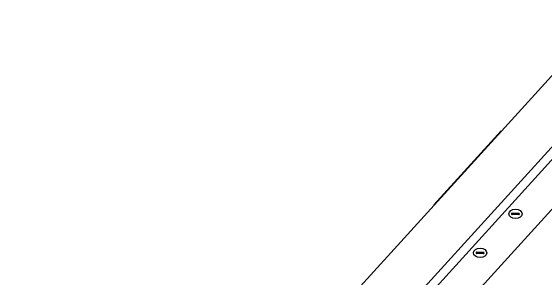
# Model space of a CAD drawing. Extents: x 128000 to 131008, y 398996 to 402500.
# Drawn here: x 128698.38 to 128738.69, y 399951.32 to 399971.43 of the extents above; entities that cross this region are included whole.
import ezdxf

# ---------------------------------------------------------------- set-up
doc = ezdxf.new("R2010")
doc.units = 0
for name, color, linetype in [('bs-afsc-ballenvanger', 7, 'Continuous'), ('bs-afsc-belijning', 7, 'Continuous'), ('bs-afsc-doel', 7, 'Continuous'), ('gg-afsc-hekwerk', 7, 'Continuous'), ('gg-knt-verharding', 7, 'Continuous'), ('gt-symb-drainageput', 7, 'Continuous')]:
    doc.layers.add(name, color=color, linetype=linetype)

# ---------------------------------------------------------------- blocks, each defined once
blk = doc.blocks.new('gt0-DPUT')
at = {"layer": 'gt-symb-drainageput'}
for p, q in [((-0.249, 0.055), (0.249, 0.055)), ((0.244, -0.054), (-0.253, -0.054))]:
    blk.add_line(p, q, dxfattribs=at)
for centre, radius, start, end in [((-0.253, 0), 0.0542, 85.4775, 270), ((0.244, 0.001), 0.0543, 269.9965, 85.474)]:
    blk.add_arc(centre, radius, start, end, dxfattribs=at)
blk.add_ellipse((0, -0.001), major_axis=(0.502, 0), ratio=0.705307, dxfattribs=at)

msp = doc.modelspace()

# ---------------------------------------------------------------- linework, layer by layer
at = {"layer": 'bs-afsc-ballenvanger'}
msp.add_line((128720.882, 399940.01), (128761.187, 399984.281), dxfattribs=at)
at = {"layer": 'bs-afsc-belijning'}
msp.add_lwpolyline([(128680.602, 400050.543), (128637.488, 400003.296), (128711.378, 399935.914), (128754.43, 399983.204), (128680.602, 400050.543)], dxfattribs=at)
at = {"layer": 'bs-afsc-doel'}
msp.add_line((128730.348, 399956.793), (128735.417, 399962.362), dxfattribs=at)
at = {"layer": 'gg-afsc-hekwerk'}
msp.add_line((128720.882, 399940.01), (128760.339, 399983.35), dxfattribs=at)
at = {"layer": 'gg-knt-verharding'}
for p, q in [((128722.806, 399938.377), (128778.925, 400000)), ((128759.473, 399983.344), (128711.666, 399930.872))]:
    msp.add_line(p, q, dxfattribs=at)

# ---------------------------------------------------------------- block references
at = {"layer": 'gt-symb-drainageput'}
for p in [(128736.511, 399956.102), (128733.838, 399953.161)]:
    msp.add_blockref('gt0-DPUT', p, dxfattribs=at)

doc.saveas('drawing.dxf')
